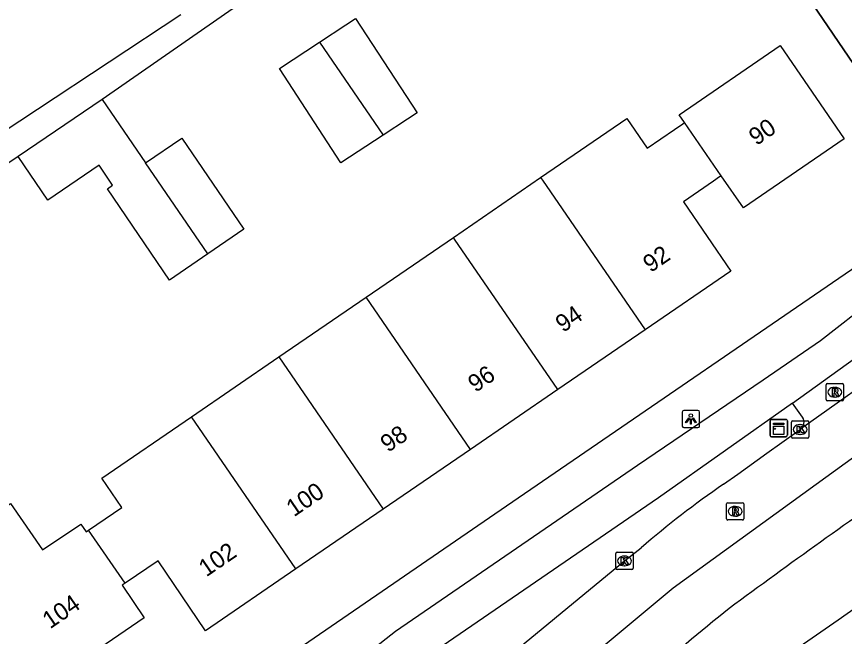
# Model space of a CAD drawing. Extents: x 157466 to 158888, y 383063 to 384677.
# Drawn here: x 158277.67 to 158325.5, y 383458.96 to 383494.76 of the extents above; entities that cross this region are included whole.
import ezdxf

# ---------------------------------------------------------------- set-up
doc = ezdxf.new("R2010")
doc.units = 0
for name, color, linetype in [('IMGEO_Fietspad_gesloten', 7, 'Continuous'), ('IMGEO_Kast', 7, 'Continuous'), ('IMGEO_Kolk', 7, 'Continuous'), ('IMGEO_Lichtpunt', 7, 'Continuous'), ('IMGEO_Muur', 7, 'Continuous'), ('IMGEO_OVBaan_gesloten', 7, 'Continuous'), ('IMGEO_Pand', 7, 'Continuous'), ('IMGEO_Pand_nummerreeks', 7, 'Continuous'), ('IMGEO_Rijbaan_regionaal_gesloten', 7, 'Continuous'), ('IMGEO_Rioolput', 7, 'Continuous'), ('IMGEO_Voetpad_open', 7, 'Continuous')]:
    doc.layers.add(name, color=color, linetype=linetype)

msp = doc.modelspace()

# ---------------------------------------------------------------- linework, layer by layer
at = {"layer": 'IMGEO_Fietspad_gesloten'}
for points in [[(158330.407, 383483.209), (158330.414, 383482.887), (158330.392, 383482.565), (158330.341, 383482.247), (158330.262, 383481.934), (158330.156, 383481.63), (158330.022, 383481.336), (158329.863, 383481.056), (158329.679, 383480.791), (158329.473, 383480.543), (158327.184, 383478.425), (158324.124, 383476.02), (158320.807, 383473.754), (158313.544, 383468.837), (158299.555, 383459.239), (158294.595, 383455.342), (158293.325, 383454.222), (158290.156, 383451.51), (158288.457, 383450.118), (158284.731, 383447.338), (158282.771, 383446.021)], [(158322.495, 383472.434), (158327.866, 383476.293)], [(158322.495, 383472.434), (158314.75, 383466.958), (158300.907, 383457.475)]]:
    msp.add_lwpolyline(points, dxfattribs=at)
at = {"layer": 'IMGEO_Kast'}
for p, q in [((158321.203, 383470.567), (158321.203, 383471.408)), ((158321.203, 383471.408), (158321.203, 383470.567)), ((158321.278, 383471.492), (158322.119, 383471.492)), ((158322.119, 383471.492), (158321.278, 383471.492)), ((158322.203, 383471.417), (158322.203, 383470.576)), ((158322.203, 383470.576), (158322.203, 383471.417)), ((158322.128, 383470.492), (158321.287, 383470.492)), ((158321.287, 383470.492), (158322.128, 383470.492))]:
    msp.add_line(p, q, dxfattribs=at)
for points in [[(158321.398, 383471.282), (158321.998, 383471.282), (158321.998, 383471.197), (158321.398, 383471.197), (158321.398, 383471.282)], [(158321.398, 383471.107), (158321.998, 383471.107), (158321.998, 383470.618), (158321.398, 383470.618), (158321.398, 383471.107)]]:
    msp.add_lwpolyline(points, dxfattribs=at)
msp.add_circle((158321.482, 383470.956), 0.0377, dxfattribs=at)
for centre, start, end in [((158321.281, 383471.414), 92.4484, 184.2845), ((158321.281, 383471.414), 92.4484, 184.2845), ((158322.125, 383471.414), 2.4484, 94.2845), ((158322.125, 383471.414), 2.4484, 94.2845), ((158321.281, 383470.57), 182.4484, 274.2845), ((158321.281, 383470.57), 182.4484, 274.2845), ((158322.125, 383470.57), 272.4484, 4.2845), ((158322.125, 383470.57), 272.4484, 4.2845)]:
    msp.add_arc(centre, 0.0779, start, end, dxfattribs=at)
at = {"layer": 'IMGEO_Kolk'}
for p, q in [((158322.443, 383470.482), (158322.443, 383471.334)), ((158322.518, 383471.408), (158323.37, 383471.408)), ((158322.931, 383471.188), (158322.956, 383471.188)), ((158323.444, 383471.334), (158323.444, 383470.482)), ((158322.954, 383470.628), (158322.929, 383470.628)), ((158323.37, 383470.408), (158322.518, 383470.408)), ((158312.287, 383462.894), (158312.287, 383463.746)), ((158312.362, 383463.82), (158313.214, 383463.82)), ((158312.775, 383463.6), (158312.8, 383463.6)), ((158313.288, 383463.746), (158313.288, 383462.894)), ((158312.798, 383463.04), (158312.773, 383463.04)), ((158313.214, 383462.82), (158312.362, 383462.82))]:
    msp.add_line(p, q, dxfattribs=at)
for points in [[(158322.443, 383470.482), (158322.443, 383471.334)], [(158322.518, 383471.408), (158323.37, 383471.408)], [(158322.764, 383471.108), (158322.887, 383471.108), (158322.887, 383470.957), (158323.017, 383471.108), (158323.181, 383471.108), (158323.035, 383470.957), (158323.188, 383470.708), (158323.036, 383470.708), (158322.951, 383470.872), (158322.887, 383470.805), (158322.887, 383470.708), (158322.764, 383470.708), (158322.764, 383471.108)], [(158323.444, 383471.334), (158323.444, 383470.482)], [(158323.37, 383470.408), (158322.518, 383470.408)], [(158312.287, 383462.894), (158312.287, 383463.746)], [(158312.362, 383463.82), (158313.214, 383463.82)], [(158312.608, 383463.52), (158312.731, 383463.52), (158312.731, 383463.369), (158312.861, 383463.52), (158313.025, 383463.52), (158312.879, 383463.369), (158313.032, 383463.12), (158312.88, 383463.12), (158312.795, 383463.284), (158312.731, 383463.217), (158312.731, 383463.12), (158312.608, 383463.12), (158312.608, 383463.52)], [(158313.288, 383463.746), (158313.288, 383462.894)], [(158313.214, 383462.82), (158312.362, 383462.82)]]:
    msp.add_lwpolyline(points, dxfattribs=at)
for centre, start, end in [((158322.52, 383471.332), 91.552, 178.448), ((158322.52, 383471.332), 91.552, 178.448), ((158323.368, 383471.332), 1.552, 88.448), ((158323.368, 383471.332), 1.552, 88.448), ((158322.52, 383470.484), 181.552, 268.448), ((158322.52, 383470.484), 181.552, 268.448), ((158323.368, 383470.484), 271.552, 358.448), ((158323.368, 383470.484), 271.552, 358.448), ((158312.364, 383463.744), 91.552, 178.448), ((158312.364, 383463.744), 91.552, 178.448), ((158313.212, 383463.744), 1.552, 88.448), ((158313.212, 383463.744), 1.552, 88.448), ((158312.364, 383462.896), 181.552, 268.448), ((158312.364, 383462.896), 181.552, 268.448), ((158313.212, 383462.896), 271.552, 358.448), ((158313.212, 383462.896), 271.552, 358.448)]:
    msp.add_arc(centre, 0.0765, start, end, dxfattribs=at)
for centre, major_axis, ratio, start_param, end_param in [((158322.93, 383470.908), (-0.387, 0.002), 0.722429, 4.712389, 7.853982), ((158322.955, 383470.908), (-0.39, 0.002), 0.717154, 1.570796, 4.712389), ((158312.774, 383463.32), (-0.387, 0.002), 0.722429, 4.712389, 7.853982), ((158312.799, 383463.32), (-0.39, 0.002), 0.717154, 1.570796, 4.712389)]:
    msp.add_ellipse(centre, major_axis=major_axis, ratio=ratio, start_param=start_param, end_param=end_param, dxfattribs=at)
at = {"layer": 'IMGEO_Lichtpunt'}
for p, q in [((158316.13, 383471.917), (158316.13, 383471.11)), ((158316.13, 383471.917), (158316.13, 383471.11)), ((158317.032, 383472.012), (158316.224, 383472.012)), ((158317.032, 383472.012), (158316.224, 383472.012)), ((158317.126, 383471.11), (158317.126, 383471.917)), ((158317.126, 383471.11), (158317.126, 383471.917)), ((158316.224, 383471.016), (158317.032, 383471.016)), ((158316.224, 383471.016), (158317.032, 383471.016))]:
    msp.add_line(p, q, dxfattribs=at)
for points in [[(158316.504, 383471.581), (158316.543, 383471.553), (158316.355, 383471.291), (158316.317, 383471.318), (158316.504, 383471.581)], [(158316.716, 383471.553), (158316.754, 383471.58), (158316.941, 383471.318), (158316.902, 383471.29), (158316.716, 383471.553)], [(158316.606, 383471.533), (158316.653, 383471.533), (158316.653, 383471.211), (158316.606, 383471.211), (158316.606, 383471.533)]]:
    msp.add_lwpolyline(points, dxfattribs=at)
msp.add_circle((158316.629, 383471.715), 0.0994, dxfattribs=at)
for centre, start, end in [((158316.224, 383471.917), 90, 180), ((158316.224, 383471.917), 90, 180), ((158317.032, 383471.917), 0, 90), ((158317.032, 383471.917), 0, 90), ((158316.224, 383471.11), 180, 270), ((158316.224, 383471.11), 180, 270), ((158317.032, 383471.11), 270, 0), ((158317.032, 383471.11), 270, 360)]:
    msp.add_arc(centre, 0.0946, start, end, dxfattribs=at)
at = {"layer": 'IMGEO_Muur'}
msp.add_lwpolyline([(158328.14, 383488.9), (158315.267, 383507.828)], dxfattribs=at)
at = {"layer": 'IMGEO_OVBaan_gesloten'}
msp.add_lwpolyline([(158298.869, 383441.589), (158303.988, 383445.087), (158303.874, 383445.264), (158303.975, 383445.321), (158306.946, 383447.361), (158309.939, 383449.447), (158317.562, 383454.686), (158325.142, 383459.923), (158328.51, 383462.289), (158331.901, 383464.636), (158334.628, 383466.57)], dxfattribs=at)
at = {"layer": 'IMGEO_Pand'}
for points in [[(158295.167, 383493.275), (158296.695, 383494.275), (158297.258, 383494.644), (158300.821, 383489.201), (158300.258, 383488.832), (158298.85, 383487.91)], [(158298.85, 383487.91), (158296.395, 383486.304), (158292.852, 383491.761), (158295.167, 383493.275)], [(158295.167, 383493.275), (158298.85, 383487.91)], [(158316.266, 383488.636), (158315.955, 383489.089), (158321.786, 383493.087), (158325.483, 383487.692), (158319.662, 383483.701), (158318.38, 383485.564)], [(158282.605, 383489.969), (158277.76, 383486.673)], [(158282.605, 383489.969), (158285.119, 383486.307)], [(158307.95, 383485.455), (158312.928, 383488.862), (158314.096, 383487.153), (158315.684, 383488.238), (158316.159, 383488.563), (158316.266, 383488.636)], [(158318.38, 383485.564), (158316.266, 383488.636)], [(158285.119, 383486.307), (158287.222, 383487.738), (158290.806, 383482.471), (158288.725, 383481.055)], [(158288.725, 383481.055), (158286.496, 383479.538), (158282.913, 383484.806), (158283.217, 383485.013), (158282.433, 383486.167), (158279.473, 383484.154), (158277.76, 383486.673)], [(158288.725, 383481.055), (158285.119, 383486.307)], [(158302.905, 383482.003), (158307.95, 383485.455)], [(158307.95, 383485.455), (158308.054, 383485.304), (158313.983, 383476.667)], [(158318.38, 383485.564), (158318.282, 383485.496), (158317.933, 383485.257), (158316.196, 383484.066), (158318.94, 383480.06), (158313.983, 383476.667)], [(158297.86, 383478.55), (158302.905, 383482.003)], [(158308.939, 383473.214), (158302.97, 383481.908), (158302.905, 383482.003)], [(158292.814, 383475.098), (158297.86, 383478.55)], [(158303.893, 383469.76), (158297.86, 383478.55)], [(158313.983, 383476.667), (158308.939, 383473.214)], [(158287.769, 383471.645), (158292.814, 383475.098)], [(158292.814, 383475.098), (158298.849, 383466.306)], [(158308.939, 383473.214), (158303.893, 383469.76)], [(158281.829, 383465.098), (158283.743, 383466.406), (158282.587, 383468.099), (158287.769, 383471.645)], [(158293.804, 383462.853), (158287.769, 383471.645)], [(158303.893, 383469.76), (158298.849, 383466.306)], [(158273.585, 383464.075), (158275.923, 383465.677), (158277.323, 383466.636), (158279.159, 383463.956), (158281.371, 383465.45), (158281.679, 383464.995), (158281.829, 383465.098)], [(158298.849, 383466.306), (158293.804, 383462.853)], [(158283.951, 383462.04), (158281.829, 383465.098)], [(158293.804, 383462.853), (158288.586, 383459.281), (158285.848, 383463.322), (158283.951, 383462.04)], [(158283.951, 383462.04), (158283.776, 383461.922), (158285.046, 383460.04), (158279.13, 383455.982)]]:
    msp.add_lwpolyline(points, dxfattribs=at)
at = {"layer": 'IMGEO_Rijbaan_regionaal_gesloten'}
for points in [[(158328.725, 383475.002), (158322.97, 383470.928)], [(158330.923, 383472.843), (158323.86, 383467.725), (158315.614, 383461.749), (158309.25, 383456.441)], [(158318.507, 383467.745), (158319.345, 383468.327), (158321.011, 383469.534), (158322.747, 383470.781), (158322.97, 383470.928)], [(158296.578, 383449.947), (158300.509, 383453.175), (158300.651, 383453.33), (158312.785, 383463.319), (158313.757, 383464.081)]]:
    msp.add_lwpolyline(points, dxfattribs=at)
for centre, radius, start, end in [((158349.611, 383422.511), 54.896, 124.5133, 130.7776), ((158570.661, 383119.361), 424.074, 124.66407, 126.42761), ((158543.732, 383183.001), 357.242, 129.01421, 131.07903)]:
    msp.add_arc(centre, radius, start, end, dxfattribs=at)
at = {"layer": 'IMGEO_Rioolput'}
for p, q in [((158324.447, 383472.636), (158324.447, 383473.488)), ((158324.522, 383473.562), (158325.374, 383473.562)), ((158325.448, 383473.488), (158325.448, 383472.636)), ((158324.935, 383473.342), (158324.96, 383473.342)), ((158325.374, 383472.562), (158324.522, 383472.562)), ((158324.958, 383472.782), (158324.933, 383472.782)), ((158318.691, 383465.756), (158318.691, 383466.608)), ((158318.766, 383466.682), (158319.618, 383466.682)), ((158319.179, 383466.462), (158319.204, 383466.462)), ((158319.692, 383466.608), (158319.692, 383465.756)), ((158319.202, 383465.902), (158319.177, 383465.902)), ((158319.618, 383465.682), (158318.766, 383465.682))]:
    msp.add_line(p, q, dxfattribs=at)
for points in [[(158324.447, 383472.636), (158324.447, 383473.488)], [(158324.522, 383473.562), (158325.374, 383473.562)], [(158325.448, 383473.488), (158325.448, 383472.636)], [(158325.036, 383473.26), (158324.784, 383473.262), (158324.784, 383472.862)], [(158324.784, 383472.862), (158324.908, 383472.862), (158324.908, 383473.024), (158324.919, 383473.024)], [(158324.962, 383473.181), (158324.908, 383473.181), (158324.908, 383473.1)], [(158324.908, 383473.1), (158324.96, 383473.1)], [(158324.966, 383472.995), (158325.037, 383472.862), (158325.177, 383472.862), (158325.112, 383472.988)], [(158325.374, 383472.562), (158324.522, 383472.562)], [(158318.691, 383465.756), (158318.691, 383466.608)], [(158318.766, 383466.682), (158319.618, 383466.682)], [(158319.28, 383466.38), (158319.028, 383466.382), (158319.028, 383465.982)], [(158319.206, 383466.301), (158319.152, 383466.301), (158319.152, 383466.22)], [(158319.692, 383466.608), (158319.692, 383465.756)], [(158319.028, 383465.982), (158319.152, 383465.982), (158319.152, 383466.144), (158319.163, 383466.144)], [(158319.152, 383466.22), (158319.204, 383466.22)], [(158319.21, 383466.115), (158319.281, 383465.982), (158319.421, 383465.982), (158319.356, 383466.108)], [(158319.618, 383465.682), (158318.766, 383465.682)]]:
    msp.add_lwpolyline(points, dxfattribs=at)
for centre, radius, start, end in [((158324.524, 383473.486), 0.0765, 91.552, 178.448), ((158324.524, 383473.486), 0.0765, 91.552, 178.448), ((158325.372, 383473.486), 0.0765, 1.552, 88.448), ((158325.372, 383473.486), 0.0765, 1.552, 88.448), ((158324.918, 383472.971), 0.0533, 26.0293, 88.6989), ((158324.944, 383473.289), 0.19, 274.7715, 282.9687), ((158324.968, 383473.085), 0.0964, 77.0061, 93.1865), ((158324.982, 383473.142), 0.0378, 276.6634, 79.6772), ((158325.035, 383473.15), 0.109, 350.3612, 89.416), ((158325.033, 383473.15), 0.112, 277.5842, 350.9817), ((158325.017, 383472.935), 0.108, 29.5134, 73.7905), ((158324.524, 383472.638), 0.0765, 181.552, 268.448), ((158324.524, 383472.638), 0.0765, 181.552, 268.448), ((158325.372, 383472.638), 0.0765, 271.552, 358.448), ((158325.372, 383472.638), 0.0765, 271.552, 358.448), ((158318.768, 383466.606), 0.0765, 91.552, 178.448), ((158318.768, 383466.606), 0.0765, 91.552, 178.448), ((158319.212, 383466.205), 0.0964, 77.0061, 93.1865), ((158319.226, 383466.262), 0.0378, 276.6634, 79.6772), ((158319.279, 383466.27), 0.109, 350.3612, 89.416), ((158319.616, 383466.606), 0.0765, 1.552, 88.448), ((158319.616, 383466.606), 0.0765, 1.552, 88.448), ((158319.162, 383466.091), 0.0533, 26.0293, 88.6989), ((158319.188, 383466.409), 0.19, 274.7715, 282.9687), ((158319.277, 383466.27), 0.112, 277.5842, 350.9817), ((158319.261, 383466.055), 0.108, 29.5134, 73.7905), ((158318.768, 383465.758), 0.0765, 181.552, 268.448), ((158318.768, 383465.758), 0.0765, 181.552, 268.448), ((158319.616, 383465.758), 0.0765, 271.552, 358.448), ((158319.616, 383465.758), 0.0765, 271.552, 358.448)]:
    msp.add_arc(centre, radius, start, end, dxfattribs=at)
for centre, major_axis, ratio, start_param, end_param in [((158324.934, 383473.062), (-0.387, 0.002), 0.722429, 4.712389, 7.853982), ((158324.959, 383473.062), (-0.39, 0.002), 0.717154, 1.570796, 4.712389), ((158319.178, 383466.182), (-0.387, 0.002), 0.722429, 4.712389, 7.853982), ((158319.203, 383466.182), (-0.39, 0.002), 0.717154, 1.570796, 4.712389)]:
    msp.add_ellipse(centre, major_axis=major_axis, ratio=ratio, start_param=start_param, end_param=end_param, dxfattribs=at)
at = {"layer": 'IMGEO_Voetpad_open'}
for points in [[(158313.131, 383511.049), (158315.267, 383507.828), (158328.14, 383488.9), (158329.023, 383482.285)], [(158304.815, 383505.407), (158282.605, 383489.969)], [(158274.714, 383486.682), (158287.155, 383494.87)], [(158277.76, 383486.673), (158270.373, 383481.674)], [(158282.772, 383450.584), (158305.974, 383466.499), (158329.023, 383482.285)], [(158323.083, 383471.615), (158322.495, 383472.434)]]:
    msp.add_lwpolyline(points, dxfattribs=at)
msp.add_arc((158322.663, 383471.331), 0.507, 307.3135, 34.0054, dxfattribs=at)

# ---------------------------------------------------------------- texts
at = {"layer": 'IMGEO_Pand_nummerreeks'}
for s, rotation, p in [('90', 34.429, (158320.417, 383487.274)), ('92', 34.3947, (158314.302, 383479.939)), ('94', 34.3938, (158309.246, 383476.478)), ('96', 34.3938, (158304.187, 383473.015)), ('98', 34.3938, (158299.13, 383469.554)), ('100', 34.3938, (158293.692, 383465.831)), ('102', 34.3938, (158288.628, 383462.364)), ('104', 34.4462, (158279.601, 383459.361))]:
    msp.add_text(s, height=1, rotation=rotation, dxfattribs=at).set_placement(p)

doc.saveas('drawing.dxf')
